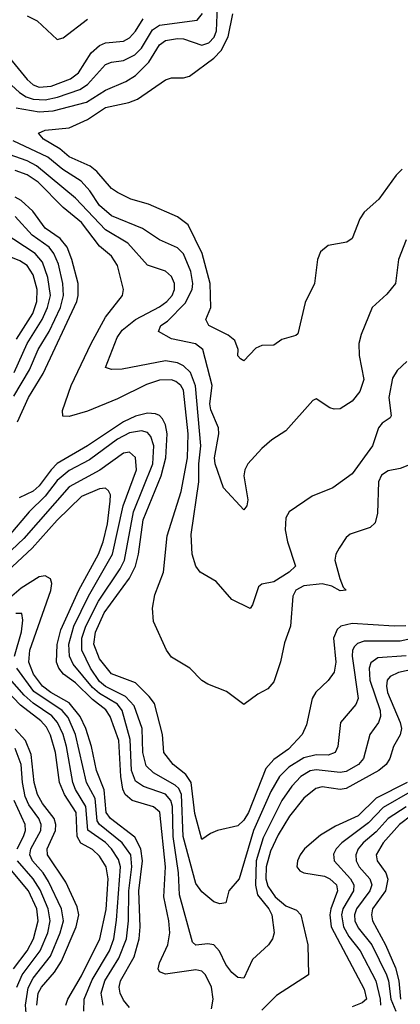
# Model space of a CAD drawing. Header units: inches. Extents: x 501365 to 657855, y 482276 to 547543.
# Tile 742 of 957: x 602825 to 604090, y 533872 to 537147. Entities that reach past the tile are written whole.
import ezdxf

# ---------------------------------------------------------------- set-up
doc = ezdxf.new("R2010")
doc.units = ezdxf.units.IN
doc.header["$MEASUREMENT"] = 0
doc.layers.add('A6503', color=7, linetype='Continuous')

msp = doc.modelspace()

# ---------------------------------------------------------------- linework, layer by layer
at = {"layer": 'A6503', "color": 5}
for points, elevation in [([(602442.8, 537162.8), (602528.6, 537048.6), (602548.6, 537028.6), (602630, 536982.3), (602650, 536977.3), (602730, 536972.9), (602750, 536967.1), (602770, 536955.3), (602824.6, 536904.6), (602847, 536890), (602870, 536883.2), (602910, 536880.8), (602950.5, 536889.5), (603025.1, 536914.9), (603050, 536931.8), (603110, 536998.5), (603130, 537006.2), (603170, 537011.7), (603207.3, 537030), (603230, 537052.5), (603266.8, 537113.2), (603290, 537128.3), (603414.4, 537145.6), (603432.5, 537167.5)], 3360), ([(602486.5, 537186.5), (602581.1, 537061.1), (602610, 537042.5), (602650, 537029.3), (602730, 537039), (602770, 537036.3), (602790, 537021.8), (602850, 536948), (602870, 536930.1), (602890, 536922.4), (602930, 536925.7), (602994.3, 536950), (603021, 536970), (603063, 537037), (603090, 537061), (603110, 537069.8), (603170, 537075.8), (603190, 537087.1), (603210, 537108.8), (603236, 537150)], 3380), ([(602813.4, 536853.4), (602890, 536841), (602936.5, 536843.5), (603047.6, 536872.4), (603110, 536912.7), (603178, 536942), (603210, 536961.9), (603254, 537006), (603290, 537063.1), (603310, 537077.4), (603350, 537084.9), (603370, 537082.9), (603430, 537062.1), (603453.3, 537070), (603471.5, 537088.5), (603478.9, 537110), (603482.1, 537190)], 3340), ([(604095.9, 536650), (604076.6, 536630), (604018.5, 536550), (603970, 536506.6), (603955.4, 536484.6), (603930, 536419.5), (603912.3, 536407.7), (603850, 536396.4), (603825.4, 536374.6), (603814.7, 536350), (603805.3, 536270), (603773.7, 536206.3), (603750, 536102.7), (603743.4, 536096.6), (603696.2, 536083.8), (603670, 536065.1), (603630, 536063.1), (603610, 536054.7), (603570, 536012.7), (603559.5, 536019.5), (603550, 536029), (603551.5, 536050), (603539.8, 536079.8), (603517.9, 536097.9), (603453.7, 536130), (603443.7, 536150), (603460.3, 536190), (603458.6, 536270), (603431.3, 536370), (603385, 536465), (603350, 536491.9), (603253.2, 536533.2), (603194.3, 536550), (603150, 536572.2), (603130, 536585.6), (603081.8, 536641.8), (603059.8, 536659.8), (602990, 536691.5), (602958, 536718), (602904, 536750), (602887.1, 536770), (602910, 536779.2), (602990, 536787.5), (603050, 536815.5), (603110, 536854.8), (603188.3, 536871.7), (603216.9, 536883.1), (603310, 536947.2), (603330, 536954), (603370, 536953.4), (603390, 536959), (603470, 537019.4), (603495, 537045), (603518.2, 537090), (603533.3, 537166.7)], 3320), ([(602850, 537159.5), (602883.6, 537143.5), (602950, 537081.6), (602970, 537087.2), (603050, 537148.3)], 3420), ([(604110, 536414.7), (604084.6, 536350), (604073.7, 536270), (604045.5, 536234.5), (603996.9, 536190), (603960, 536100), (603952.6, 536070), (603953.5, 536030), (603969.4, 535950), (603956.1, 535910), (603930, 535878.6), (603890, 535853.2), (603870, 535852), (603856.4, 535856.4), (603810, 535886), (603799.6, 535880.4), (603710, 535779.3), (603663.1, 535750), (603630, 535720.9), (603583.2, 535670), (603573.4, 535650), (603570.2, 535629.8), (603583.6, 535550), (603580.4, 535530), (603570, 535517), (603502.3, 535590), (603475, 535670), (603472.7, 535690), (603486.9, 535770), (603485.3, 535790), (603460.2, 535850), (603456.5, 535870), (603465, 535930), (603434, 536050), (603408.9, 536068.9), (603330, 536085.5), (603286.3, 536110), (603294.2, 536130), (603316, 536144), (603375.2, 536204.8), (603398.7, 536250), (603400.9, 536270), (603394.1, 536310), (603370, 536368.7), (603350, 536387.8), (603290, 536414.6), (603232.9, 536452.9), (603130, 536494.6), (603090, 536528.8), (603058.4, 536578.4), (603029, 536610), (602968.6, 536648.6), (602918.3, 536690), (602803.9, 536743.9)], 3340), ([(604111.8, 536010), (604079.3, 535980.7), (604064.7, 535955.3), (604052.5, 535890), (604059.7, 535830), (604056.8, 535823.2), (604030, 535805.3), (604017.5, 535790), (603997.5, 535730), (603930, 535636.8), (603866, 535590), (603797.2, 535562.8), (603720.8, 535510), (603709.4, 535490), (603707.7, 535450), (603715, 535410), (603741.8, 535330), (603720.3, 535310), (603670, 535277.8), (603630.3, 535269.7), (603618.8, 535261.2), (603599, 535201), (603590.7, 535189.3), (603530, 535219.2), (603478.4, 535278.4), (603425.1, 535310), (603410, 535329.4), (603397.8, 535370), (603395.1, 535435.1), (603420.7, 535610), (603420.9, 535670), (603427.3, 535730), (603409.6, 535929.6), (603393.2, 535973.2), (603370, 535996.2), (603350, 536005.9), (603310, 536012.3), (603165.3, 535985.3), (603130, 535984.1), (603109.8, 535989.8), (603148.8, 536090), (603165.4, 536114.6), (603210.5, 536150), (603290, 536192.3), (603314, 536210), (603331.5, 536230), (603339.3, 536250), (603339.9, 536270), (603330, 536293.3), (603310, 536310.4), (603250, 536330.5), (603184.2, 536404.2), (603110, 536448.1), (603010, 536553.2), (602880.9, 536660.9), (602850, 536677.9), (602751.7, 536711.7)], 3360), ([(604115.3, 535664.7), (604090, 535654.2), (604050, 535646.4), (604027.2, 535632.8), (604017.8, 535610), (604014.2, 535505.8), (604006.5, 535473.5), (603990, 535458), (603923.8, 535436.2), (603910, 535424.4), (603886.4, 535390), (603875.6, 535370), (603873, 535350), (603888.7, 535288.7), (603900.2, 535260.2), (603910.2, 535250), (603890, 535248), (603862.6, 535262.6), (603830.7, 535270.7), (603770, 535263.8), (603742.9, 535250), (603733.1, 535230), (603725.5, 535130), (603705.2, 535074.8), (603691.5, 535011.5), (603670, 534944.9), (603650, 534921.9), (603616.3, 534903.7), (603570, 534869.7), (603512.8, 534912.8), (603450, 534936.9), (603430, 534949.7), (603391, 534990), (603330, 535027.2), (603313.4, 535050), (603270, 535145.6), (603266.1, 535190), (603273.8, 535233.8), (603303.4, 535310), (603314.7, 535430), (603362.3, 535577.7), (603382.7, 535690), (603385.2, 535770), (603370, 535915), (603360.9, 535930), (603344.1, 535944.1), (603329.6, 535949.6), (603290, 535948.6), (603246.2, 535933.8), (603150, 535886.1), (603050, 535844.6), (602990, 535827.2), (602968.1, 535828.1), (602967.6, 535847.6), (602995.6, 535930), (603062.6, 536070), (603110, 536157.5), (603166.7, 536230), (603169.9, 536250.1), (603149.9, 536330), (603130, 536360.7), (603090, 536394), (603030, 536473.1), (602970, 536522.2), (602886.5, 536606.5), (602850, 536631.5), (602810, 536646)], 3380), ([(602817.9, 535810), (602854.2, 535890), (602902.6, 535970), (603014.8, 536210), (603019.4, 536230), (603019.1, 536270), (602998.5, 536350), (602983, 536390), (602959.2, 536419.2), (602910, 536453.7), (602869.2, 536510), (602830, 536545.4), (602810, 536556.7)], 3420), ([(602805.1, 535894.9), (602857.4, 535982.6), (602886.6, 536050), (602922.8, 536110), (602960.6, 536190), (602970.2, 536230), (602968.8, 536270), (602953.8, 536333.8), (602939, 536370), (602922.6, 536390), (602866.3, 536430), (602810, 536492.7)], 3440), ([(602806.7, 535973.3), (602850.4, 536069.6), (602900, 536150), (602917.8, 536190), (602927.2, 536230), (602918.9, 536290), (602901.1, 536341.1), (602876.1, 536370), (602770, 536439)], 3460), ([(602815, 536085), (602868.2, 536170), (602882.2, 536210), (602883.6, 536250), (602870, 536299), (602850, 536329.2), (602825.4, 536345.4), (602750, 536375.3)], 3480), ([(604108.4, 535131.6), (604070, 535129.7), (603930, 535139.1), (603891.9, 535130), (603880.5, 535119.5), (603868, 535090), (603876.1, 535010), (603870, 534977.3), (603850.1, 534949.9), (603809.7, 534910.3), (603797.4, 534890), (603778.1, 534801.9), (603764.3, 534770), (603719, 534721), (603670, 534686.8), (603643.4, 534656.6), (603585.2, 534510), (603570, 534485), (603550, 534465.9), (603482, 534450), (603459.3, 534440.7), (603430, 534420.5), (603407.1, 534507.1), (603394.9, 534610), (603376.8, 534636.8), (603335.2, 534670), (603304.4, 534710), (603299.3, 534770), (603272.6, 534872.6), (603255.8, 534895.8), (603210, 534941.8), (603130, 534971.2), (603090, 535021.5), (603071.6, 535070), (603077.5, 535110), (603105.3, 535174.7), (603190, 535290), (603210.3, 535330), (603220.2, 535370), (603236, 535484), (603294.8, 535630), (603311.1, 535690), (603315.2, 535770), (603310, 535799.8), (603299.5, 535819.5), (603290, 535830.3), (603276.1, 535836.1), (603250, 535838.6), (603210, 535828.1), (603170, 535809.5), (603050, 535729.7), (602950, 535670.5), (602929.3, 535650), (602890, 535596.5), (602870, 535579.5), (602823, 535557)], 3420), ([(604205.4, 535105.4), (604090, 535079.7), (603970, 535080.1), (603947.6, 535072.4), (603937.8, 535062.2), (603931.4, 535050), (603930.4, 535030), (603949.6, 534890), (603942.4, 534870), (603890.9, 534810), (603882.9, 534730), (603873.8, 534710), (603850, 534701.5), (603810, 534702), (603770, 534692.3), (603719.1, 534660.9), (603689.1, 534630), (603659.4, 534580.6), (603602.6, 534450), (603554.7, 534290), (603520.2, 534250), (603510, 534209.7), (603490, 534206.1), (603470, 534213.8), (603430, 534246.1), (603410, 534273.8), (603368, 534430), (603363.4, 534570), (603353.8, 534590), (603341.6, 534601.6), (603270, 534642.2), (603245.6, 534665.6), (603234.6, 534710), (603231.7, 534790), (603205.2, 534865.2), (603176.5, 534896.5), (603110, 534929.4), (603090, 534946.5), (603060.3, 534990), (603031.5, 535050), (603031.5, 535090), (603045.1, 535130), (603086.5, 535213.5), (603158.8, 535321.2), (603173.4, 535350), (603203.2, 535510), (603268.1, 535670), (603271.2, 535730), (603261.2, 535761.2), (603250, 535773.6), (603230, 535779.4), (603190, 535772.9), (603150, 535752.1), (603057, 535683), (602990, 535647.6), (602950, 535614.6), (602910, 535562.7), (602856.8, 535510), (602789.1, 535430)], 3440), ([(604110, 535031.2), (604015.3, 535024.7), (603992.5, 535007.6), (603987, 534990), (603988.5, 534950), (604023.4, 534850), (604024.6, 534830), (604017.1, 534810), (603989.1, 534770), (603967.5, 534690), (603950.7, 534670), (603910, 534646.9), (603890, 534643.9), (603810, 534652.5), (603790, 534648.4), (603759, 534630), (603730, 534598.4), (603695.9, 534550), (603634.4, 534425.6), (603610.8, 534350), (603608.6, 534268.6), (603616, 534236), (603652.6, 534190), (603662.6, 534170), (603670.8, 534110), (603665.5, 534090), (603652.2, 534070), (603598.4, 534021.6), (603570, 533959.7), (603550, 533962), (603530, 533978.7), (603510, 534005), (603489.2, 534049.2), (603470.4, 534070.4), (603450, 534073.8), (603410, 534069.2), (603399.6, 534079.6), (603356.3, 534236.2), (603353, 534310), (603335.2, 534430), (603333.2, 534530), (603327.9, 534550), (603310, 534571.7), (603237.1, 534597.1), (603210, 534614.7), (603196.8, 534650), (603192.7, 534752.7), (603165.5, 534850), (603150.3, 534870.3), (603090, 534906.4), (603066.6, 534926.6), (603003.2, 535003.2), (602990.5, 535030.5), (602988.2, 535070), (603005.4, 535130), (603053.5, 535230), (603134, 535370), (603169.1, 535530), (603212.8, 535650), (603210, 535690.7), (603190, 535708.7), (603170, 535705.4), (603090.9, 535649.1), (602990, 535593.7), (602838.5, 535421.5), (602777, 535363)], 3460), ([(603462.6, 533857.4), (603468.2, 533890), (603463.1, 533930), (603443, 533970), (603430, 533982.3), (603410, 533986.7), (603310, 533972.5), (603290, 533980.6), (603285.7, 533990), (603289.2, 534010), (603317.9, 534070), (603323.6, 534110), (603321.1, 534150), (603303.9, 534230), (603310, 534330), (603291.3, 534511.3), (603270, 534528.9), (603198.5, 534550), (603176.1, 534570), (603168, 534588), (603160.9, 534630), (603154.2, 534750), (603125.5, 534830), (603111.4, 534851.4), (603066.5, 534886.5), (603010, 534942.1), (602970.6, 534970.6), (602954.8, 534990), (602947.5, 535010), (602949.2, 535069.2), (602961.6, 535118.4), (603021.4, 535250), (603087.1, 535370), (603102.6, 535410), (603116.5, 535470), (603125.7, 535545.7), (603126.4, 535566.4), (603120.5, 535580.5), (603110, 535589.2), (603090, 535586.9), (603030, 535561.2), (602950, 535482.6), (602866.8, 535390), (602733.3, 535266.7)], 3480), ([(603190, 533861.5), (603170, 533885.7), (603158.8, 533910), (603155.6, 533930), (603160.1, 533950), (603205.2, 534030), (603222.4, 534090), (603225.9, 534130), (603220.8, 534250), (603233, 534350), (603228.2, 534390), (603208.3, 534428.3), (603126.5, 534490), (603112.7, 534510), (603105.6, 534585.6), (603080.3, 534650), (603063.3, 534730), (603044.6, 534790), (603025.9, 534830), (602990, 534875.1), (602929, 534909), (602900.6, 534930), (602871.4, 534970), (602855, 535010), (602858.9, 535050), (602928.9, 535248.9), (602931.7, 535271.7), (602927.7, 535287.7), (602910, 535297.2), (602890, 535293.7), (602830, 535256.1), (602658.2, 535110)], 3520), ([(602808, 535030), (602831.3, 535111.2), (602835.5, 535150), (602831.7, 535171.7), (602812.1, 535172.1)], 3540), ([(603038.1, 533850), (603039.6, 533890), (603066.1, 533953.9), (603123.1, 534050), (603137.8, 534090), (603147.2, 534152.8), (603160.2, 534330), (603154, 534354), (603130, 534390), (603110, 534410.4), (603051.7, 534451.7), (603045.4, 534530), (603010, 534587), (603001.6, 534610), (602980.7, 534730), (602969.1, 534770), (602950.9, 534810), (602931.8, 534831.8), (602870, 534874.4), (602840.4, 534900.4), (602774.4, 534974.4)], 3560), ([(603102.9, 533870), (603095.9, 533910), (603108.1, 533950), (603154.5, 534025.5), (603179.6, 534090), (603186.9, 534150), (603187.3, 534250), (603197.9, 534330), (603194.4, 534370), (603166.2, 534410), (603090.5, 534470), (603082.8, 534482.8), (603076.4, 534556.4), (603047.3, 534610), (603010.8, 534770), (602985.8, 534825.8), (602966, 534850), (602872.4, 534912.4), (602815.1, 534990)], 3540), ([(604170, 534995.2), (604084.4, 534975.6), (604056.8, 534963.2), (604046.7, 534950), (604043.9, 534930), (604047.2, 534910), (604089.8, 534810), (604093.6, 534790), (604090, 534768.4), (604067.2, 534730), (604055, 534690), (604043.1, 534670), (604019.2, 534650), (603910, 534589.9), (603890, 534587.3), (603830, 534595.2), (603809.6, 534590.4), (603770, 534557.9), (603721.4, 534498.6), (603683.7, 534436.3), (603658.4, 534381.6), (603644.1, 534330), (603643, 534290), (603650, 534265.1), (603674, 534230), (603710, 534200.1), (603745.2, 534185.2), (603759.4, 534170), (603783, 534070), (603784.5, 533970), (603678.5, 533901.5), (603630, 533852.9)], 3480), ([(602978.9, 533870), (602985.4, 533890), (603030, 533967.5), (603091.4, 534090), (603112.2, 534187.8), (603119.6, 534290), (603112.2, 534330), (603090, 534364.8), (603067.2, 534387.2), (603028.8, 534408.8), (603015.6, 534430), (603013.1, 534510), (602974.4, 534570), (602957.5, 534610), (602944.5, 534710), (602927.8, 534767.8), (602914.2, 534794.1), (602895.2, 534815.2), (602827.7, 534867.7), (602778.7, 534918.7)], 3580), ([(602881.6, 533870), (602886.9, 533910), (602897.3, 533930), (602940.7, 533979.3), (602964.5, 534015.5), (603012.9, 534130), (603021.6, 534170), (603016.6, 534196.6), (602978.3, 534278.3), (602917.6, 534370), (602916.9, 534390), (602944.2, 534450), (602945.7, 534470), (602939.5, 534490), (602900.7, 534540.7), (602884.6, 534570), (602873.1, 534610), (602863.3, 534703.3), (602843.9, 534750), (602810, 534788)], 3620), ([(602787.4, 533690), (602827.8, 533732.2), (602842.9, 533757.1), (602851.1, 533790), (602843.9, 533870), (602852.8, 533927.2), (602870, 533959.3), (602927.6, 534032.4), (602960, 534110), (602970.7, 534150), (602964.1, 534190), (602920.7, 534280.7), (602903.5, 534310), (602867.7, 534350), (602859.1, 534370), (602862.4, 534390), (602895.2, 534450), (602896.9, 534470), (602888.6, 534490), (602855.9, 534535.9), (602843.8, 534563.8), (602834.5, 534610), (602829.8, 534670), (602810, 534722.8)], 3640), ([(604112.8, 534610), (604010, 534558.2), (603950, 534499.3), (603875.2, 534464.8), (603824.7, 534435.3), (603772.2, 534390), (603757.4, 534370), (603748.4, 534350), (603746.5, 534330), (603756.1, 534316.1), (603769.7, 534309.7), (603838.1, 534298.1), (603856, 534290), (603877.7, 534270), (603881.6, 534250), (603858.8, 534190), (603855.5, 534170), (603860, 534130), (603970, 533922.3), (603977.4, 533890), (603963.2, 533876.8), (603930, 533864)], 3520), ([(604130, 534582.6), (604032.9, 534527.1), (603984.1, 534475.9), (603896.2, 534410), (603876.8, 534390), (603867.9, 534372.1), (603870.1, 534350), (603924.8, 534290), (603936, 534270), (603934.5, 534250), (603899.1, 534190), (603894.5, 534170), (603900.9, 534130), (603918.5, 534098.5), (603956.4, 534050), (604008.8, 533950), (604022.8, 533890), (604024.6, 533870)], 3540), ([(602816.4, 534390), (602837.3, 534430), (602843.9, 534450), (602843.6, 534470), (602806.2, 534550)], 3660), ([(604210, 534564.1), (604087.2, 534470), (604032.8, 534410), (604009.7, 534370), (604013.2, 534350), (604042.2, 534310), (604048.7, 534288.7), (604040.4, 534250), (603997.9, 534190), (603994.3, 534170), (603997.3, 534150), (604040.9, 534070), (604074.1, 533994.1), (604085.2, 533950), (604091.1, 533890)], 3580), ([(604110, 534528.9), (604050, 534490.5), (604010, 534446), (603966.3, 534410), (603949.7, 534390), (603942.1, 534370), (603943.9, 534350), (603953.2, 534330), (603989.3, 534290), (603995.6, 534270), (603988.9, 534250), (603944, 534190), (603938, 534170), (603939.5, 534150), (603950, 534126.5), (603995.4, 534070), (604044.1, 533970), (604051.1, 533950), (604058.7, 533890), (604074.7, 533850)], 3560), ([(602804.4, 533990), (602849.8, 534050.2), (602870.9, 534090), (602886.4, 534150), (602881.5, 534190), (602854.7, 534250), (602797.9, 534317.9)], 3680), ([(602815.6, 533930), (602832.9, 533970), (602893, 534050), (602918.1, 534110), (602926.3, 534150), (602920, 534190), (602892.9, 534252.9), (602869.8, 534289.8), (602818, 534350)], 3660)]:
    msp.add_lwpolyline(points, dxfattribs=dict(at, elevation=elevation))

doc.saveas('drawing.dxf')
